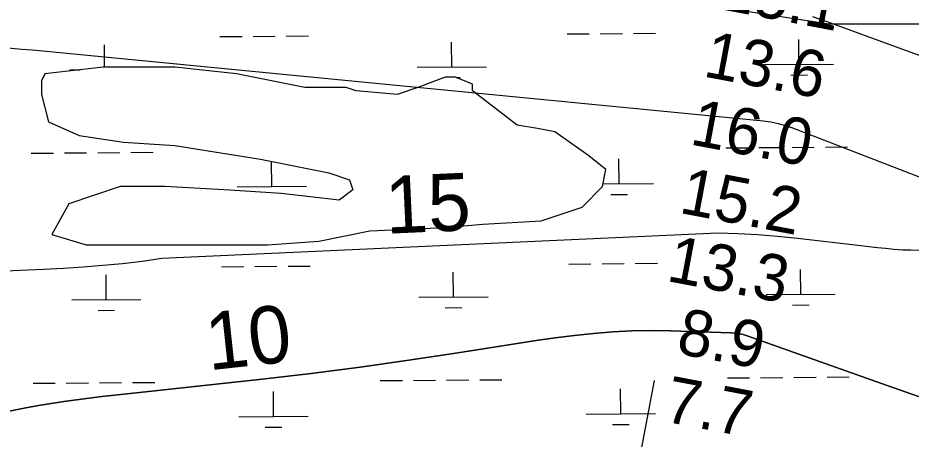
# Model space of a CAD drawing. Extents: x 3540316 to 3578335, y 553172 to 578787.
# Drawn here: x 3546837 to 3548129, y 566606 to 567214 of the extents above; entities that cross this region are included whole.
import ezdxf

# ---------------------------------------------------------------- set-up
doc = ezdxf.new("R2010")
doc.units = 0
for name, color, linetype in [('V-RIVR-RANG', 7, 'Continuous'), ('V-TOPO-DPTH', 7, 'Continuous'), ('V-TOPO-MINR', 7, 'Continuous'), ('V-TOPO-MINR-IDEN', 7, 'Continuous'), ('V-UTIL-LINE', 7, 'Continuous'), ('V-WETL-SWMP', 7, 'Continuous')]:
    doc.layers.add(name, color=color, linetype=linetype)

msp = doc.modelspace()

# ---------------------------------------------------------------- linework, layer by layer
at = {"layer": 'V-TOPO-DPTH'}
msp.add_lwpolyline([(3546800.1, 566641.3), (3546849.2, 566650.6), (3546867.4, 566653.9), (3546885.6, 566657), (3546903.9, 566659.8), (3546922.2, 566662.3), (3546940.5, 566664.6), (3546958.8, 566666.9), (3546977.2, 566669), (3546995.5, 566671), (3547190.6, 566692.3), (3547261.5, 566700.5), (3547332.2, 566709.4), (3547402.8, 566719.4), (3547473.3, 566730.1), (3547559.2, 566743.8), (3547586.8, 566747.9), (3547614.3, 566751.8), (3547642, 566755.2), (3547669.7, 566758.3), (3547697.4, 566760.5), (3547725.1, 566762.1), (3547752.9, 566762.4), (3547780.7, 566762.1), (3547868.2, 566759), (3547874.2, 566758.6), (3547880.1, 566757.7), (3547885.9, 566756.4), (3547891.6, 566754.6), (3548094.2, 566683.1), (3548201.2, 566645.3)], dxfattribs=at)
at = {"layer": 'V-TOPO-MINR'}
for points in [[(3550416.1, 566082.3), (3549598.6, 566611.9), (3549592.7, 566615.5), (3549586.7, 566618.8), (3549580.5, 566621.7), (3549574.2, 566624.3), (3548913.6, 566873.2), (3548756.1, 566932.3), (3548598.5, 566991.1), (3548440.7, 567049.5), (3548282.8, 567107.5), (3548007.1, 567208.3), (3547986.8, 567215.2)], [(3545824.2, 567099.7), (3546721.3, 567169.8), (3546731.6, 567170.5), (3546741.9, 567171.1), (3546752.2, 567171.5), (3546762.5, 567171.9), (3546781.5, 567172.3), (3546783.9, 567172.3), (3546784.7, 567172.3), (3546813.2, 567170.8), (3546828.3, 567169.9), (3546843.3, 567168.8), (3546858.4, 567167.6), (3546873.4, 567166.2), (3547915.5, 567065), (3547926.1, 567063.5), (3547936.6, 567061.5), (3547946.9, 567058.6), (3547957.1, 567055.1), (3548274.6, 566932.1)], [(3548140.3, 566878), (3548128.2, 566878.2), (3548116.1, 566878.6), (3548104, 566879.4), (3548091.9, 566880.6), (3548079.9, 566881.9), (3548067.8, 566883.2), (3548055.8, 566884.6), (3548043.7, 566886), (3547964.4, 566895.2), (3547935.6, 566898.2), (3547906.8, 566900.6), (3547878, 566902.1), (3547849.1, 566903.1), (3547045.6, 566866.3), (3547017.3, 566862.2), (3546988.9, 566858.8), (3546960.4, 566856.2), (3546931.9, 566853.9), (3546903.3, 566852.1), (3546874.7, 566850.6), (3546796.3, 566847.3)], [(3548201.2, 566645.3), (3548094.2, 566683.1), (3547891.6, 566754.6), (3547885.9, 566756.4), (3547880.1, 566757.7), (3547874.2, 566758.6), (3547868.2, 566759), (3547780.7, 566762.1), (3547752.9, 566762.4), (3547725.1, 566762.1), (3547697.4, 566760.5), (3547669.7, 566758.3), (3547642, 566755.2), (3547614.3, 566751.8), (3547586.8, 566747.9), (3547559.2, 566743.8), (3547473.3, 566730.1), (3547402.8, 566719.4), (3547332.2, 566709.4), (3547261.5, 566700.5), (3547190.6, 566692.3), (3546995.5, 566671), (3546977.2, 566669), (3546958.8, 566666.9), (3546940.5, 566664.6), (3546922.2, 566662.3), (3546903.9, 566659.8), (3546885.6, 566657), (3546867.4, 566653.9), (3546849.2, 566650.6), (3546800.1, 566641.3)]]:
    msp.add_lwpolyline(points, dxfattribs=at)
at = {"layer": 'V-UTIL-LINE'}
msp.add_line((3547280, 564208.4), (3547757.9, 566690.3), dxfattribs=at)
at = {"layer": 'V-WETL-SWMP'}
for p, q in [((3547874.6, 567225.7), (3548009.8, 567205)), ((3548009.8, 567205), (3548176.3, 567205)), ((3547129.5, 567186.7), (3547161.5, 567187)), ((3547177.5, 567187.1), (3547209.5, 567187.3)), ((3547225.5, 567187.5), (3547257.5, 567187.7)), ((3547631.4, 567190.6), (3547663.4, 567190.8)), ((3547679.4, 567191), (3547711.4, 567191.2)), ((3547727.4, 567191.3), (3547759.4, 567191.6)), ((3546962.8, 567142.7), (3546962.5, 567175)), ((3547464.7, 567142.9), (3547464.4, 567178.9)), ((3547966.6, 567146.8), (3547966.3, 567182.8)), ((3547916.6, 567146.4), (3548016.6, 567147.2)), ((3546960.8, 567142.7), (3546876.7, 567132.8)), ((3546912.8, 567138.7), (3546927.6, 567138.8)), ((3547064.6, 567142.7), (3546960.8, 567142.7)), ((3547153.6, 567132.9), (3547064.6, 567142.7)), ((3547414.7, 567142.6), (3547514.7, 567143.3)), ((3546876.7, 567132.8), (3546871.8, 567123)), ((3546871.8, 567123), (3546871.8, 567103.2)), ((3547252.5, 567113.2), (3547153.6, 567132.9)), ((3547455.3, 567128), (3547415.7, 567113.2)), ((3547452.8, 567127.4), (3547453.8, 567127.5)), ((3547470.1, 567128), (3547455.3, 567128)), ((3547494.8, 567118.1), (3547470.1, 567128)), ((3547471.1, 567127.6), (3547476.8, 567127.6)), ((3547954.7, 567131.3), (3547978.7, 567131.5)), ((3547311.9, 567113.2), (3547252.5, 567113.2)), ((3547326.7, 567108.3), (3547311.9, 567113.2)), ((3547386, 567103.3), (3547326.7, 567108.3)), ((3547415.7, 567113.2), (3547386, 567103.3)), ((3547494.8, 567108.3), (3547494.8, 567118.1)), ((3547559.1, 567059), (3547494.8, 567108.3)), ((3546871.8, 567103.2), (3546881.7, 567063.8)), ((3546881.7, 567063.8), (3546926.2, 567044.1)), ((3547588.8, 567054.1), (3547559.1, 567059)), ((3546926.2, 567044.1), (3546990.4, 567034.2)), ((3547613.5, 567049.1), (3547588.8, 567054.1)), ((3547662.9, 567014.6), (3547613.5, 567049.1)), ((3546990.4, 567034.2), (3547064.6, 567029.3)), ((3546856.9, 567018.4), (3546888.9, 567018.6)), ((3546904.9, 567018.7), (3546936.9, 567019)), ((3546952.9, 567019.1), (3546984.9, 567019.3)), ((3547000.9, 567019.5), (3547032.9, 567019.7)), ((3547064.6, 567029.3), (3547188.2, 567009.6)), ((3547860.7, 567026.1), (3547892.7, 567026.3)), ((3547908.7, 567026.5), (3547940.7, 567026.7)), ((3547956.7, 567026.8), (3547988.7, 567027.1)), ((3548004.7, 567027.2), (3548036.6, 567027.5)), ((3547188.2, 567009.6), (3547287.1, 566989.9)), ((3547204.6, 566970.4), (3547204.3, 567006.3)), ((3547687.6, 566994.9), (3547662.9, 567014.6)), ((3547706.5, 566974.2), (3547706.2, 567010.2)), ((3547682.7, 566970.3), (3547687.6, 566994.9)), ((3547287.1, 566989.9), (3547316.8, 566980)), ((3547316.8, 566980), (3547321.7, 566965.3)), ((3546985.5, 566970.1), (3546911.3, 566945.5)), ((3547049.8, 566970.1), (3546985.5, 566970.1)), ((3547143.7, 566965.2), (3547049.8, 566970.1)), ((3547154.6, 566970), (3547254.6, 566970.8)), ((3547653, 566940.7), (3547682.7, 566970.3)), ((3547683.5, 566974.1), (3547756.5, 566974.6)), ((3547217.9, 566960.3), (3547143.7, 566965.2)), ((3547301.9, 566950.5), (3547217.9, 566960.3)), ((3547321.7, 566965.3), (3547301.9, 566950.5)), ((3547694.6, 566958.7), (3547718.6, 566958.9)), ((3546911.3, 566945.5), (3546886.6, 566901.1)), ((3547593.7, 566920.9), (3547653, 566940.7)), ((3547455.2, 566911), (3547509.6, 566916)), ((3547509.6, 566916), (3547593.7, 566920.9)), ((3547272.3, 566891.3), (3547346.4, 566906.1)), ((3547346.4, 566906.1), (3547455.2, 566911)), ((3546886.6, 566901.1), (3546936, 566886.3)), ((3547198.1, 566886.3), (3547272.3, 566891.3)), ((3546936, 566886.3), (3547198.1, 566886.3)), ((3547132, 566854.5), (3547164, 566854.8)), ((3547180, 566854.9), (3547212, 566855.2)), ((3547228, 566855.3), (3547260, 566855.5)), ((3547633.9, 566858.4), (3547665.9, 566858.7)), ((3547681.9, 566858.8), (3547713.9, 566859)), ((3547729.9, 566859.1), (3547761.9, 566859.4)), ((3547969.1, 566814.6), (3547968.8, 566850.6)), ((3546965.3, 566806.9), (3546965, 566842.8)), ((3547467.2, 566810.8), (3547466.9, 566846.7)), ((3547417.2, 566810.4), (3547517.2, 566811.1)), ((3547919.1, 566814.2), (3548019.1, 566815)), ((3546915.3, 566806.5), (3547015.3, 566807.3)), ((3547957.2, 566799.1), (3547981.2, 566799.3)), ((3546953.4, 566791.4), (3546977.4, 566791.6)), ((3547455.3, 566795.3), (3547479.3, 566795.4)), ((3547959.2, 566694.6), (3547991.2, 566694.9)), ((3548007.2, 566695), (3548039.2, 566695.3)), ((3546859.4, 566686.2), (3546891.4, 566686.4)), ((3546907.4, 566686.5), (3546939.4, 566686.8)), ((3546955.4, 566686.9), (3546987.4, 566687.2)), ((3547003.4, 566687.3), (3547035.4, 566687.5)), ((3547361.3, 566690), (3547393.3, 566690.3)), ((3547409.3, 566690.4), (3547441.3, 566690.6)), ((3547457.3, 566690.8), (3547489.3, 566691)), ((3547505.3, 566691.1), (3547537.3, 566691.4)), ((3547863.2, 566693.9), (3547895.2, 566694.1)), ((3547911.2, 566694.3), (3547943.2, 566694.5)), ((3547207.1, 566638.2), (3547206.8, 566674.1)), ((3547709, 566642), (3547708.7, 566678)), ((3547157.1, 566637.8), (3547257.1, 566638.6)), ((3547659, 566641.7), (3547759, 566642.4)), ((3547195.2, 566622.7), (3547219.2, 566622.9)), ((3547697.1, 566626.5), (3547721.1, 566626.7))]:
    msp.add_line(p, q, dxfattribs=at)

# ---------------------------------------------------------------- texts
at = {"layer": 'V-RIVR-RANG'}
for s, p in [('15.1', (3547849.1, 567227)), ('13.6', (3547826.6, 567129.5)), ('16.0', (3547807.3, 567031.4)), ('15.2', (3547791.8, 566932.5)), ('13.3', (3547773.5, 566834.2)), ('8.9', (3547787.6, 566729.8)), ('7.7', (3547769.5, 566631.4))]:
    msp.add_text(s, height=67, rotation=349.3083, dxfattribs=at).set_placement(p)
at = {"layer": 'V-TOPO-MINR-IDEN'}
for s, rotation, p in [('15', 2.6238, (3547370.2, 566902)), ('10', 6.2082, (3547113.5, 566704.8))]:
    msp.add_text(s, height=83, rotation=rotation, dxfattribs=at).set_placement(p)

doc.saveas('drawing.dxf')
